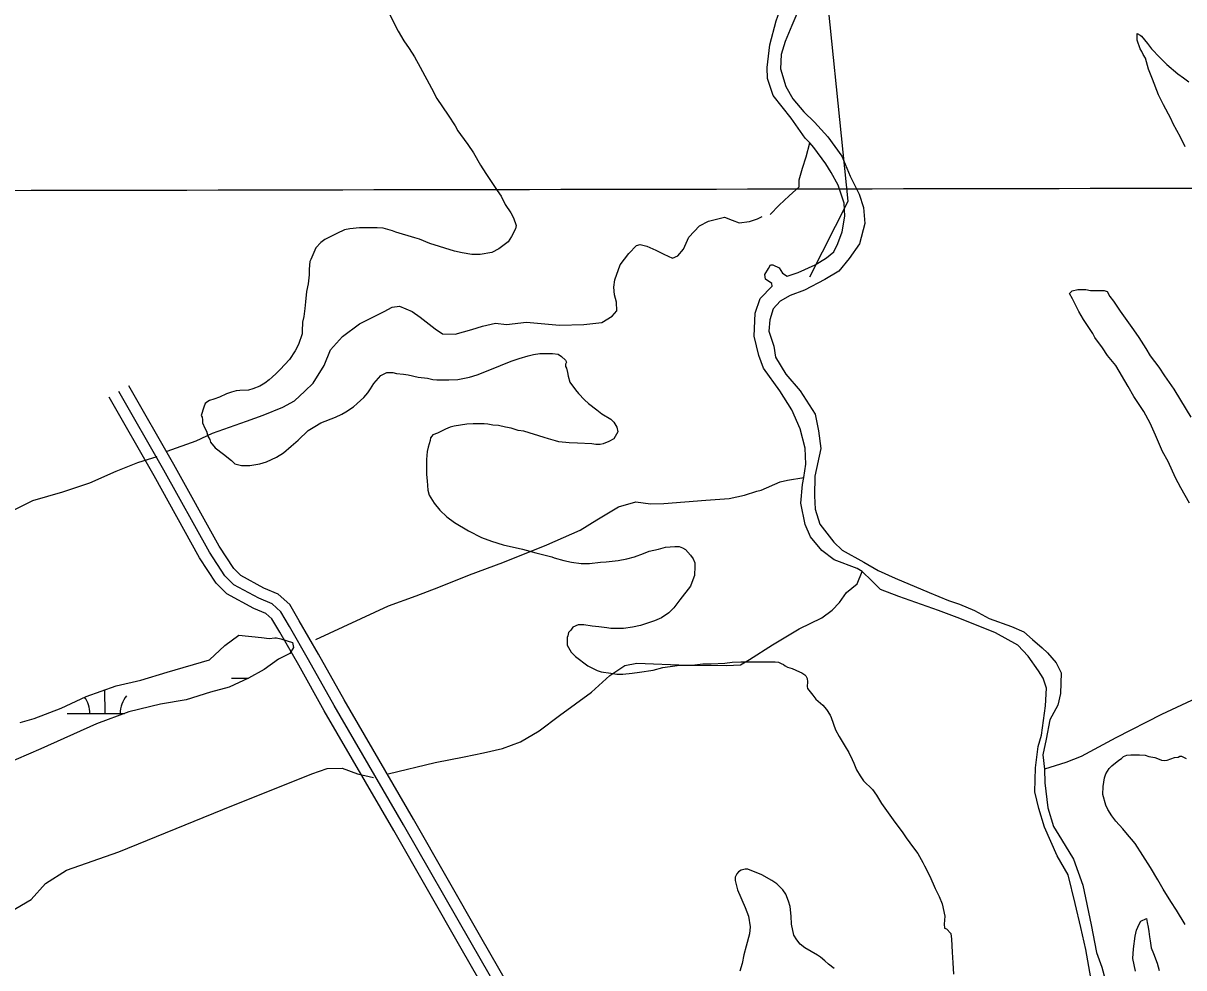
# Model space of a CAD drawing. Extents: x 3324104 to 3361979, y 612876 to 638273.
# Drawn here: x 3350613 to 3352145, y 623328 to 624575 of the extents above; entities that cross this region are included whole.
import ezdxf

# ---------------------------------------------------------------- set-up
doc = ezdxf.new("R2010")
doc.units = 0
for name, color, linetype in [('V-GRID-MAJR', 7, 'Continuous'), ('V-ROAD-CNTR', 7, 'Continuous'), ('V-SITE-VEGE', 7, 'Continuous'), ('V-TOPO-SHOR', 7, 'Continuous'), ('V-WETL-SWMP', 7, 'Continuous')]:
    doc.layers.add(name, color=color, linetype=linetype)

msp = doc.modelspace()

# ---------------------------------------------------------------- linework, layer by layer
at = {"layer": 'V-GRID-MAJR'}
msp.add_spline([(3328210, 624318.2), (3333474, 624325.5), (3338738.1, 624333.5), (3344002.2, 624342.3), (3349266.2, 624351.9), (3354530.3, 624362.2), (3359794.3, 624373.3)], degree=3, dxfattribs=at)
at = {"layer": 'V-ROAD-CNTR'}
for points in [[(3351302.6, 623188.9), (3351204, 623360.7), (3351114.9, 623516.6), (3351023.4, 623674.3), (3350989.6, 623734.6), (3350964.3, 623778.6), (3350952.8, 623797.9), (3350941.3, 623808.4), (3350923.8, 623815.8), (3350890.8, 623833.7), (3350879, 623845.4), (3350858.5, 623876.7), (3350798.6, 623984.9), (3350739.1, 624088.8)], [(3351737.6, 622589.4), (3351701.7, 622568.7), (3351708.9, 622568.3), (3351704.2, 622573.3), (3351638.5, 622678), (3351605.1, 622734.8), (3351555.7, 622818.8), (3351505.2, 622876.1), (3351461.3, 622947.1), (3351402.7, 623045.2), (3351315.6, 623196.4), (3351217, 623368.1), (3351127.9, 623524.1), (3351036.4, 623681.8), (3351002.7, 623742), (3350977.3, 623786.1), (3350964.6, 623807.5), (3350949.5, 623821.3), (3350930.3, 623829.3), (3350899.9, 623845.9), (3350890.7, 623854.9), (3350871.4, 623884.5), (3350811.7, 623992.2), (3350752.1, 624096.3)], [(3351731, 622551), (3351708.8, 622538.2), (3351695.1, 622539.1), (3351680.3, 622554.9), (3351612.9, 622662.4), (3351579.2, 622719.6), (3351531.3, 622801.1), (3351481, 622858.2), (3351435.6, 622931.5), (3351376.8, 623030), (3351289.6, 623181.4), (3351191, 623353.2), (3351101.9, 623509.1), (3351010.3, 623666.9), (3350976.6, 623727.2), (3350951.4, 623771), (3350941.1, 623788.4), (3350933.2, 623795.6), (3350917.3, 623802.2), (3350881.8, 623821.6), (3350867.3, 623835.8), (3350845.7, 623869), (3350785.6, 623977.5), (3350726.1, 624081.4)]]:
    msp.add_lwpolyline(points, dxfattribs=at)
at = {"layer": 'V-SITE-VEGE'}
for points in [[(3351096.9, 624586.3), (3351107.7, 624564.8), (3351115.2, 624551.9), (3351122.2, 624541.7), (3351129.2, 624530.9), (3351136.8, 624517), (3351151.8, 624489.6), (3351158.8, 624475.6), (3351173.9, 624453.6), (3351183, 624439.6), (3351186.8, 624433.1), (3351190, 624428.3), (3351199.7, 624414.9), (3351207.2, 624404.1), (3351216.4, 624387.5), (3351223.4, 624376.7), (3351238.5, 624354.1), (3351243.8, 624346.6), (3351249.2, 624335.9), (3351256.8, 624324.6), (3351260, 624318.1), (3351263.7, 624307.9), (3351262.7, 624303.6), (3351257.3, 624293.4), (3351253, 624286.4), (3351240.7, 624277.3), (3351231.5, 624272.4), (3351215.9, 624269.7), (3351205.2, 624269.7), (3351192.3, 624271.9), (3351182.1, 624274), (3351149.8, 624284.2), (3351135.8, 624290.1), (3351129.9, 624291.7), (3351104.6, 624299.2), (3351100.3, 624300.8), (3351088, 624304.6), (3351079.9, 624305.1), (3351056.8, 624305.1), (3351043.9, 624303.5), (3351036.9, 624302.4), (3351026.7, 624297.6), (3351019.7, 624293.8), (3351011.1, 624289.5), (3351005.7, 624285.7), (3350999.3, 624278.7), (3350992.3, 624263.1), (3350991.2, 624260.5), (3350990.2, 624250.2), (3350990.2, 624242.7), (3350989.1, 624230.9), (3350987, 624220.7), (3350985.4, 624207.2), (3350984.8, 624198.6), (3350983.2, 624187.9), (3350981.6, 624180.4), (3350981.1, 624168.5), (3350981.1, 624164.8), (3350976.3, 624150.8), (3350972, 624142.7), (3350964.4, 624130.9), (3350958, 624124.4), (3350952.1, 624118), (3350946.7, 624112.6), (3350941.3, 624107.8), (3350937.6, 624104), (3350931.7, 624099.7), (3350925.2, 624095.9), (3350916.1, 624092.2), (3350910.2, 624090.5), (3350898.9, 624090), (3350894, 624089.5), (3350887.6, 624087.8), (3350881.1, 624085.7), (3350872, 624081.4), (3350864.5, 624078.7), (3350858.6, 624077.1), (3350856.4, 624075.5), (3350853.2, 624072.8), (3350851.1, 624067.9), (3350847.8, 624057.2), (3350848.9, 624055), (3350849.5, 624051.3)], [(3352146.9, 624411.7), (3352141, 624424.6), (3352131.3, 624442.3), (3352128.1, 624449.3), (3352118.4, 624467.6), (3352111.9, 624480.5), (3352103.8, 624501.4), (3352098.5, 624514.3), (3352094.7, 624528.9), (3352091.5, 624533.7), (3352089.8, 624538), (3352087.7, 624541.2), (3352083.4, 624553), (3352083.4, 624561.6), (3352087.7, 624559.5), (3352089.3, 624557.9), (3352097.4, 624548.2), (3352102.7, 624541.2), (3352113.5, 624529.9), (3352122.6, 624520.8), (3352137.2, 624508.5), (3352144.7, 624503.1), (3352151.7, 624497.7)], [(3352152.6, 623941.3), (3352141.3, 623961.8), (3352134.3, 623974.7), (3352124.6, 623996.2), (3352117, 624009.6), (3352107.9, 624031.1), (3352100.9, 624047.2), (3352092.3, 624062.3), (3352079.4, 624082.1), (3352071.8, 624095.6), (3352055.2, 624123), (3352044.4, 624136.4), (3352037.9, 624146.6), (3352027.7, 624160), (3352025, 624165.4), (3352012.6, 624183.7), (3352006.7, 624194.4), (3351998.1, 624211.1), (3351994.4, 624218.1), (3351996, 624220.2), (3351997.6, 624221.8), (3352005.1, 624223.5), (3352015.9, 624223.5), (3352021.8, 624222.4), (3352040, 624222.4), (3352043.8, 624220.8), (3352047.6, 624214.4), (3352052.4, 624207.9), (3352061, 624195), (3352078.8, 624170.3), (3352085.8, 624160.1), (3352094.9, 624145.6), (3352100.8, 624135.9), (3352112.1, 624120.9), (3352119.7, 624109.6), (3352132, 624091.8), (3352140.7, 624077.3), (3352154.6, 624054.8)], [(3350849.5, 624051.3), (3350849.5, 624047.5), (3350852.7, 624040.5), (3350854.8, 624036.2), (3350856.5, 624029.8), (3350859.1, 624025.5), (3350860.2, 624021.7), (3350866.1, 624014.2), (3350877.4, 624006.1), (3350887.7, 623997.5), (3350892, 623993.2), (3350901.1, 623991.1), (3350911.8, 623991.1), (3350925.3, 623993.2), (3350933.9, 623995.9), (3350947.3, 624001.9), (3350956.5, 624007.8), (3350966.7, 624016.4), (3350975.8, 624024.5), (3350989.2, 624037.4), (3350997.8, 624042.7), (3351005.9, 624047.6), (3351025.2, 624055.1), (3351033.3, 624058.9), (3351038.7, 624062.1), (3351048.9, 624068.6), (3351053.7, 624072.9), (3351062.3, 624081), (3351067.7, 624086.9), (3351071.4, 624092.3), (3351075.7, 624099.2), (3351084.9, 624110), (3351092.9, 624113.8), (3351101, 624113.8), (3351105.8, 624112.7), (3351115, 624111.6), (3351120.9, 624110.6), (3351134.3, 624107.9), (3351146.7, 624106.3), (3351153.7, 624104.7), (3351159.1, 624104.1), (3351174.6, 624104.1), (3351186.5, 624104.7), (3351202.1, 624107.9), (3351212.3, 624110.6), (3351228.9, 624117.6), (3351256.9, 624128.9), (3351267.6, 624132.2), (3351279.4, 624135.9), (3351286.4, 624137.5), (3351295, 624139.2), (3351311.7, 624139.2), (3351319.2, 624138.1), (3351323.5, 624134.9), (3351328.9, 624130), (3351330, 624127.4), (3351328.9, 624124.7), (3351328.9, 624122), (3351330, 624119.8), (3351331.6, 624113.9), (3351332.1, 624109.1), (3351334.3, 624101), (3351341.8, 624090.8), (3351346.1, 624086), (3351353.7, 624077.9), (3351359, 624073.1), (3351370.3, 624064.5), (3351376.8, 624059.1), (3351388.6, 624052.1), (3351392.4, 624048.4), (3351396.7, 624041.9), (3351397.8, 624035.5), (3351392.4, 624026.3), (3351386, 624022.6), (3351378.4, 624019.9), (3351374.7, 624018.8), (3351368.8, 624018.8), (3351363.4, 624019.9), (3351344.6, 624020.4), (3351333.8, 624020.9), (3351319.8, 624022.5), (3351315.5, 624023.6), (3351306.4, 624026.3), (3351300.5, 624027.9), (3351273.6, 624036.5), (3351266.1, 624037.5), (3351256.9, 624040.2), (3351249.4, 624041.8), (3351240.3, 624044), (3351232.7, 624044.5), (3351226.3, 624045.6), (3351221.4, 624046.1), (3351206.9, 624046.1), (3351198.3, 624045.6), (3351181.7, 624042.9), (3351176.3, 624041.8), (3351170.4, 624039.1), (3351159.6, 624033.7), (3351153.7, 624031.6), (3351152.1, 624029.9), (3351150.5, 624027.8)], [(3351150.5, 624027.8), (3351150, 624024), (3351147.3, 624015.4), (3351146.2, 624009.5), (3351145.1, 623998.8), (3351145.2, 623979.4), (3351146.2, 623970.8), (3351146.8, 623958.4), (3351148.9, 623952), (3351155.4, 623941.2), (3351162.9, 623932.1), (3351172.1, 623923.5), (3351182.3, 623916), (3351200.6, 623904.7), (3351217.8, 623896.1), (3351231.2, 623891.3), (3351246.3, 623886.5), (3351272.1, 623880.6), (3351289.8, 623875.8), (3351310.8, 623870.4), (3351314, 623869.3), (3351326.4, 623865.6), (3351336.6, 623863.4), (3351349.5, 623861.8), (3351360.3, 623861.8), (3351374.8, 623863.4), (3351382.3, 623864), (3351398.4, 623865.6), (3351409.7, 623867.8), (3351419.9, 623870.5), (3351431.7, 623874.8), (3351439.3, 623878), (3351451.6, 623880.7), (3351460.8, 623883.4), (3351473.1, 623883.9), (3351479, 623883.9), (3351483.3, 623882.3), (3351487.1, 623880.2), (3351493.6, 623872.7), (3351497.3, 623867.8), (3351499.5, 623862.4), (3351499.5, 623858.1), (3351499, 623845.8), (3351495.7, 623836.6), (3351493.6, 623831.8), (3351479.6, 623813.5), (3351471.6, 623803.3), (3351465.1, 623796.3), (3351455.4, 623789.8), (3351446.3, 623786.1), (3351428, 623779.6), (3351417.3, 623777.5), (3351405.5, 623775.8), (3351388.8, 623775.8), (3351383.4, 623776.9), (3351372.7, 623778), (3351364.1, 623779), (3351352.8, 623780.6), (3351345.3, 623780.6), (3351338.3, 623777.4), (3351335.6, 623773.6), (3351332.9, 623770.4), (3351331.8, 623766.1), (3351330.8, 623764), (3351330.8, 623753.8), (3351336.1, 623744.6), (3351342.1, 623738.7), (3351358.2, 623726.4), (3351363.6, 623723.7), (3351370.6, 623720.4), (3351375.9, 623718.8), (3351388.8, 623716.7), (3351396.4, 623715.6), (3351404.4, 623715.6), (3351416.8, 623716.7), (3351426.5, 623718.3), (3351444.7, 623721), (3351457.1, 623724.3), (3351473.2, 623726.4), (3351479.1, 623727.5), (3351495.8, 623727.5), (3351510.3, 623729.1), (3351521.1, 623729.1), (3351539.3, 623730.2), (3351549, 623731.3), (3351560.3, 623731.9), (3351605.5, 623731.9), (3351609.8, 623731.3), (3351613.5, 623729.7), (3351616.8, 623728.1), (3351618.9, 623726.5), (3351622.1, 623724.9), (3351628, 623722.8), (3351637.7, 623718.5), (3351641, 623717.4), (3351644.7, 623714.7), (3351646.3, 623713.1), (3351647.9, 623709.9), (3351648.5, 623705.6), (3351648, 623699.1), (3351648.5, 623696.4)], [(3351648.5, 623696.4), (3351655.5, 623687.8), (3351659.3, 623682.5), (3351668.4, 623674.4), (3351673.2, 623669), (3351678.1, 623661.5), (3351679.7, 623658.3), (3351685.1, 623642.2), (3351689.9, 623633), (3351698, 623620.1), (3351702.8, 623612.1), (3351707.1, 623602.9), (3351709.3, 623598.1), (3351713.1, 623589), (3351717.9, 623581.4), (3351722.2, 623574.5), (3351734, 623563.2), (3351739.4, 623555.7), (3351745.9, 623544.9), (3351763.6, 623520.2), (3351773.3, 623507.3), (3351778.7, 623499.2), (3351788.4, 623486.3), (3351793.8, 623478.8), (3351800.8, 623467), (3351802.9, 623462.2), (3351809.9, 623448.7), (3351816.9, 623432.6), (3351822.3, 623421.9), (3351826.1, 623412.2), (3351829.8, 623396.1), (3351828.8, 623385.3), (3351829.3, 623379.9), (3351832, 623379.4), (3351837.4, 623372.9), (3351838.5, 623365.4), (3351839.5, 623348.2), (3351840.1, 623334.2), (3351841.2, 623319.2)], [(3352147, 623385), (3352135.7, 623403.8), (3352128.2, 623415.1), (3352117.9, 623431.7), (3352111, 623444.1), (3352101.3, 623460.2), (3352080.8, 623491.9), (3352068.4, 623506.4), (3352064.7, 623511.2), (3352055.5, 623521.4), (3352050.2, 623528.4), (3352044.8, 623537), (3352042.1, 623542.4), (3352038.3, 623556.4), (3352038.8, 623567.1), (3352040.4, 623578.4), (3352042.1, 623583.8), (3352046.4, 623590.8), (3352050.1, 623594.6), (3352059.2, 623602.1), (3352063, 623604.2), (3352065.7, 623606.9), (3352070, 623608.5), (3352075.4, 623609.1), (3352086.7, 623609.1), (3352094.2, 623608.6), (3352099, 623606.9), (3352107.1, 623605.3), (3352110.3, 623604.3), (3352115.7, 623602.1), (3352119.5, 623601.6), (3352123.2, 623602.1), (3352132.9, 623605.4), (3352137.7, 623605.9), (3352139.9, 623607), (3352142, 623607), (3352148.5, 623604.3)], [(3351625.6, 623408.8), (3351623.4, 623415.8), (3351619.6, 623424.9), (3351615.9, 623430.9), (3351607.8, 623438.4), (3351601.3, 623443.2), (3351587.9, 623450.7), (3351569.6, 623458.2), (3351565.9, 623458.2), (3351560.5, 623456.6), (3351557.3, 623454.5), (3351555.1, 623451.8), (3351553, 623447.5), (3351553, 623443.2), (3351555.7, 623430.8), (3351565.9, 623407.2), (3351570.2, 623395.9), (3351572.4, 623381.9), (3351571.8, 623372.8), (3351567.5, 623356.1), (3351564.3, 623344.8), (3351562.2, 623333.5), (3351559, 623323.3)], [(3351683.7, 623326.6), (3351676.1, 623332.5), (3351671.3, 623336.8), (3351665.4, 623341.7), (3351661.6, 623344.3), (3351644.9, 623354), (3351638.5, 623358.8), (3351634.2, 623364.8), (3351630.4, 623370.7), (3351627.2, 623385.2), (3351626.6, 623395.9), (3351625.6, 623408.8)], [(3352081.5, 623323.1), (3352077.7, 623339.8), (3352078.8, 623352.7), (3352080.9, 623369.3), (3352082.5, 623377.4), (3352086.3, 623385.5), (3352088.4, 623389.2), (3352095.9, 623393), (3352097, 623387.6), (3352098.1, 623381.2), (3352099.2, 623375.8), (3352099.7, 623368.8), (3352100.8, 623363.4), (3352101.9, 623354.3), (3352105.1, 623346.8), (3352109.9, 623333.9), (3352112.6, 623324.2)]]:
    msp.add_lwpolyline(points, dxfattribs=at)
at = {"layer": 'V-TOPO-SHOR'}
for points in [[(3351595.1, 624516.8), (3351598.6, 624546.8), (3351606.8, 624578.3), (3351615.7, 624603.1), (3351628.5, 624639.3), (3351636.7, 624669.5), (3351639.5, 624705.5), (3351637.8, 624724.2), (3351632.7, 624752.8), (3351626.3, 624780), (3351614.3, 624815.8), (3351606.3, 624857.7), (3351606.6, 624884.4), (3351615.4, 624914.6), (3351628.9, 624950.1)], [(3351649, 624941.1), (3351637.5, 624908.9), (3351628.6, 624882.1), (3351628.4, 624856.1), (3351630.1, 624834.1), (3351639.2, 624803.6), (3351649.1, 624772.4), (3351655.4, 624748.5), (3351659.8, 624723.9), (3351659, 624693.2), (3351652.8, 624662.4), (3351643.5, 624620.2), (3351640.4, 624602.2), (3351627.6, 624572), (3351618.6, 624551.1), (3351613.5, 624533.7), (3351612.5, 624515)], [(3351651.4, 624240.1), (3351701.8, 624340.1), (3351667.4, 624681.3)], [(3351658.6, 624256.3), (3351673.2, 624265.2), (3351683, 624273.4), (3351688.2, 624284.1), (3351694, 624299.6), (3351697.6, 624320.3), (3351696.7, 624337.6), (3351689, 624361.5), (3351679.4, 624378), (3351672.5, 624389.3), (3351656.8, 624411), (3351651.2, 624417.1), (3351645.3, 624423.5), (3351626.9, 624449.9), (3351603, 624479.5), (3351595.3, 624502.1), (3351595.1, 624516.8)], [(3351612.5, 624515), (3351619.5, 624491.8), (3351629.1, 624475.3), (3351643.4, 624458.2), (3351657.6, 624444.4), (3351675.3, 624425.3), (3351693.7, 624399.6), (3351704.8, 624373.1), (3351716.5, 624349.3), (3351722.1, 624332), (3351723.8, 624310.7), (3351716.9, 624283.9), (3351703.2, 624264.4), (3351689.5, 624247.5), (3351671, 624236.5)], [(3351598.9, 624322.6), (3351611, 624335.1), (3351623.9, 624347), (3351637.4, 624358.9), (3351637.3, 624368.5), (3351641.8, 624383.6), (3351646.4, 624398.8), (3351651.2, 624417.1)], [(3350802.7, 624010.1), (3350840.9, 624023.8), (3350862.7, 624033.7), (3350885.2, 624041.6), (3350907.7, 624049.5), (3350929.6, 624057.4), (3350955.5, 624068.1), (3350971.1, 624076.6), (3350984.6, 624089.2), (3350995.4, 624099.6), (3351010.1, 624123.2), (3351018.7, 624143.9), (3351034.2, 624161.3), (3351056.6, 624178.1), (3351089.2, 624194.4), (3351100.1, 624200.1), (3351109.7, 624201.6), (3351126.3, 624194.3), (3351136.7, 624186.9), (3351156.8, 624171.5), (3351166.5, 624164.8), (3351183, 624164.4), (3351204.9, 624170.9), (3351219.2, 624175.2), (3351236.3, 624178.9), (3351250.7, 624177.1), (3351277.4, 624180.3), (3351320.7, 624176.2), (3351352.9, 624177.4), (3351376.9, 624179.8), (3351390.5, 624188.3), (3351396.5, 624195.2), (3351396.3, 624206.9), (3351393.4, 624216.4), (3351392.6, 624226.7), (3351393.8, 624236.3), (3351401, 624256.3), (3351412.5, 624270.9), (3351422.6, 624281.4), (3351427.4, 624282.8), (3351436.3, 624280.9), (3351448.1, 624275.6), (3351458.4, 624270.3), (3351470.2, 624265), (3351477, 624267.8), (3351484.4, 624276.9), (3351491.7, 624292.8), (3351505.9, 624307.4), (3351517.4, 624313.7), (3351538.6, 624318.9), (3351548.9, 624314.9), (3351557.9, 624311.6), (3351571.6, 624313.2), (3351582.5, 624316.8), (3351588.6, 624319.7)], [(3351948.5, 623560), (3351949.4, 623592), (3351952.9, 623620.1), (3351957.4, 623634.8), (3351962.7, 623673.6), (3351963.7, 623697), (3351959.5, 623710.2), (3351953.3, 623720.1), (3351939.7, 623739.3), (3351926.1, 623753.7), (3351896.5, 623769.9), (3351849.5, 623789.2), (3351821.3, 623799.4), (3351769, 623817.9), (3351744.9, 623827.5), (3351733.3, 623838.7), (3351720.3, 623851.3), (3351713.7, 623855), (3351683.5, 623866.6), (3351667.3, 623879), (3351652.4, 623896.7), (3351645.4, 623913.3), (3351639.7, 623941.2), (3351641.9, 623965.9), (3351643.4, 623975.1), (3351646.2, 623992.7), (3351645.2, 624014), (3351638.8, 624039.3), (3351627.7, 624064.4), (3351611.9, 624089.5), (3351590.1, 624119.8), (3351583.9, 624136.4), (3351578.1, 624161.7), (3351579, 624192.4), (3351586, 624211.8), (3351601.7, 624228.1), (3351601, 624231.4), (3351592.9, 624237.3), (3351592.1, 624243.3), (3351596.7, 624251.3), (3351599.3, 624256), (3351602.6, 624256.1), (3351610.7, 624252.2), (3351615.5, 624245), (3351621.5, 624241.1), (3351636.1, 624246), (3351658.6, 624256.3)], [(3351671, 624236.5), (3351644.5, 624222.8), (3351625.3, 624215.8), (3351612.1, 624208.2), (3351602.9, 624198.1), (3351598.4, 624183.3), (3351597.3, 624168.6), (3351603.7, 624148.7), (3351605.9, 624134.1), (3351619.6, 624111.6), (3351638.6, 624089.9), (3351658.5, 624058.9), (3351662.8, 624037), (3351665.8, 624013.7), (3351657.8, 623976.9), (3351657.5, 623950.8), (3351658.5, 623933.5), (3351664.8, 623913.6), (3351683.2, 623889.9), (3351694, 623879.4), (3351722.9, 623863.2), (3351741.8, 623852.2), (3351764, 623842.5), (3351808.9, 623823.2), (3351834.5, 623813), (3351849.2, 623807.9), (3351868.7, 623799.5), (3351888.2, 623789.1), (3351917.7, 623778.3), (3351933.8, 623771.2), (3351945.3, 623761.4), (3351958.2, 623750.2), (3351965, 623743.7), (3351976.5, 623730.5), (3351983.4, 623717.3), (3351982.5, 623689.9), (3351978.7, 623674.5), (3351968.4, 623655), (3351963.4, 623629.6), (3351959.1, 623608.9), (3351961.4, 623590.2), (3351961.7, 623572.2)], [(3350592.8, 623928.6), (3350625.4, 623944.9), (3350665, 623956.5), (3350700.5, 623968), (3350735.3, 623983.7), (3350763.9, 623995.1), (3350789.8, 624003.1)], [(3350999.1, 623761.5), (3351095, 623805.8), (3351131.4, 623818.8), (3351161.6, 623830.4), (3351202.1, 623846.9), (3351246, 623862.8), (3351304.3, 623886.5), (3351348.2, 623905.8), (3351370.1, 623919.3), (3351398.8, 623936.3), (3351421.5, 623942.9), (3351440.9, 623940.5), (3351458.8, 623940.8), (3351514, 623945.1), (3351545, 623947.7), (3351565, 623952.1), (3351581.5, 623957.2), (3351587, 623958.7), (3351612.3, 623969.4), (3351622, 623971.7), (3351643.4, 623975.1)], [(3351094.5, 623584.1), (3351156.7, 623598.8), (3351195, 623606.3), (3351220.3, 623611.5), (3351245.6, 623617.4), (3351269.4, 623626), (3351293.9, 623640.8), (3351321, 623661.1), (3351363, 623691.9), (3351387.4, 623713.6), (3351407.1, 623726.9), (3351422.8, 623729.9), (3351489.4, 623727.6), (3351541.5, 623727), (3351560, 623728), (3351571.5, 623735), (3351602.1, 623754.1), (3351637.4, 623775.2), (3351667.4, 623790.1), (3351680.9, 623799.9), (3351690.4, 623810.3), (3351699.8, 623823.5), (3351714, 623834.7), (3351720.3, 623851.3)], [(3352235.7, 623717.9), (3352195.5, 623700.1), (3352155.4, 623680.9), (3352115.9, 623662.4), (3352055.3, 623631.3), (3352009.8, 623606.6), (3351989.3, 623598.7), (3351961.4, 623590.2)], [(3350561.9, 623349.2), (3350572.5, 623369.3), (3350586.6, 623390.1), (3350602.8, 623406.1), (3350623.2, 623418.1), (3350642.1, 623439), (3350669.9, 623456.6), (3350738.8, 623481), (3350876.5, 623536.7), (3350993.7, 623583.8), (3351014.1, 623591), (3351034, 623591.3), (3351054, 623584.1), (3351075.4, 623579)], [(3351961.7, 623572.2), (3351965.6, 623538.9), (3351973.3, 623514.4), (3351983.6, 623497.2), (3351999.3, 623471.4), (3352011.9, 623437), (3352022.7, 623384.5), (3352030, 623347.9), (3352036.9, 623328.7), (3352041.2, 623312.1)], [(3352023.9, 623307.1), (3352015.9, 623351.7), (3352009.4, 623380.9), (3352001.6, 623412.8), (3351992.3, 623450.7), (3351977.9, 623475.8), (3351961.3, 623513.5), (3351953.6, 623538.1), (3351948.5, 623560)]]:
    msp.add_lwpolyline(points, dxfattribs=at)
at = {"layer": 'V-WETL-SWMP'}
for p, q in [((3350887.8, 623710.3), (3350910, 623710.3)), ((3350720.8, 623663.5), (3350720.7, 623694.8)), ((3350670.8, 623663.5), (3350746.4, 623663.6))]:
    msp.add_line(p, q, dxfattribs=at)
msp.add_lwpolyline([(3350608.7, 623651.7), (3350627.2, 623656.8), (3350662.9, 623670.5), (3350695.8, 623686.2), (3350735.6, 623700), (3350768, 623707.4), (3350803, 623718.3), (3350858.7, 623734.4), (3350879.1, 623753.4), (3350897.5, 623766.8), (3350927.2, 623763.8), (3350937.6, 623762.6), (3350945.2, 623763.4), (3350947.3, 623763.4), (3350952.8, 623762.1), (3350968.1, 623757.5), (3350969.6, 623750.7), (3350964.9, 623743), (3350949.8, 623735.2), (3350930.7, 623721.7), (3350910.1, 623710.4), (3350884.8, 623698.2), (3350860, 623691.6), (3350827.8, 623681.4), (3350794, 623676), (3350752.1, 623665.7), (3350709.5, 623649.8), (3350636.2, 623616.9), (3350570.3, 623588.9)], dxfattribs=at)
for centre, start, end in [((3350665.5, 623663.9), 359.3282, 37.1081), ((3350776, 623664.1), 139.3282, 180.8718)]:
    msp.add_arc(centre, 35.2, start, end, dxfattribs=at)

doc.saveas('drawing.dxf')
